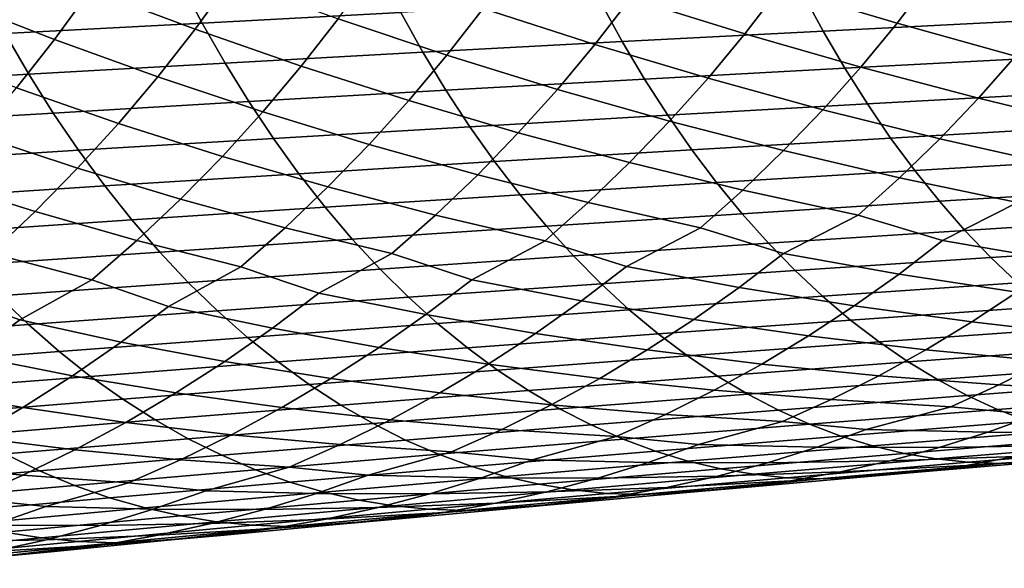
# Model space of a CAD drawing. Header units: metres. Extents: x -240 to 45, y -77 to 27.
# Tile 439 of 656: x -167 to -158, y -14 to -9. Entities that reach past the tile are written whole.
import ezdxf

# ---------------------------------------------------------------- set-up
doc = ezdxf.new("R2010")
doc.units = ezdxf.units.M
doc.layers.add('solid_102011X2', color=7, linetype='CONTINUOUS')

msp = doc.modelspace()

# ---------------------------------------------------------------- linework, layer by layer
at = {"layer": 'solid_102011X2'}
for points in [[(-166.453491, -8.183824, 321.513672), (-165.455536, -8.571734, 323.092072), (-165.789886, -9.035227, 323.238892), (-166.775024, -8.66473, 321.649933)], [(-159.972916, -8.205447, 328.669708), (-158.860168, -8.554279, 330.173431), (-159.185379, -8.980666, 330.33963), (-160.287033, -8.648979, 328.825439)], [(-167.747894, -8.272031, 320.05484), (-166.775024, -8.66473, 321.649933), (-167.114517, -9.133291, 321.794312), (-168.07428, -8.758159, 320.188751)], [(-161.374481, -8.296028, 327.304047), (-160.287033, -8.648979, 328.825439), (-160.617493, -9.080131, 328.989471), (-161.693588, -8.744496, 327.457672)], [(-162.755386, -8.387316, 325.919189), (-161.693588, -8.744496, 327.457672), (-162.029312, -9.180452, 327.619476), (-163.079544, -8.840757, 326.070618)], [(-164.05603, -8.494138, 352.380432), (-165.930054, -8.587946, 351.138153), (-165.724167, -8.97863, 350.862793), (-163.856125, -8.880544, 352.105255)], [(-164.115707, -8.47924, 324.515167), (-163.079544, -8.840757, 326.070618), (-163.420578, -9.281556, 326.230103), (-164.444946, -8.937692, 324.664337)], [(-165.930054, -8.587946, 351.138153), (-167.789612, -8.683172, 349.870911), (-167.577682, -9.078194, 349.595398), (-165.724167, -8.97863, 350.862793)], [(-165.455536, -8.571734, 323.092072), (-164.444946, -8.937692, 324.664337), (-164.791351, -9.383368, 324.821411), (-165.789886, -9.035227, 323.238892)], [(-160.077393, -8.689, 354.514191), (-159.881012, -9.053648, 354.227509), (-157.976883, -8.956347, 355.393524), (-158.167236, -8.595639, 355.679901)], [(-158.860168, -8.554279, 330.173431), (-157.733444, -8.882133, 331.669403), (-158.06929, -9.291061, 331.84552), (-159.185379, -8.980666, 330.33963)], [(-166.775024, -8.66473, 321.649933), (-165.789886, -9.035227, 323.238892), (-166.141693, -9.485811, 323.393494), (-167.114517, -9.133291, 321.794312)], [(-161.973785, -8.783984, 353.32251), (-161.771301, -9.152637, 353.035553), (-159.881012, -9.053648, 354.227509), (-160.077393, -8.689, 354.514191)], [(-160.287033, -8.648979, 328.825439), (-159.185379, -8.980666, 330.33963), (-159.526718, -9.39418, 330.513519), (-160.617493, -9.080131, 328.989471)], [(-168.07428, -8.758159, 320.188751), (-167.114517, -9.133291, 321.794312), (-167.471741, -9.588812, 321.946411), (-168.41893, -9.231814, 320.330688)], [(-163.856125, -8.880544, 352.105255), (-163.647476, -9.253263, 351.818085), (-161.771301, -9.152637, 353.035553), (-161.973785, -8.783984, 353.32251)], [(-161.693588, -8.744496, 327.457672), (-160.617493, -9.080131, 328.989471), (-160.964325, -9.498273, 329.161072), (-162.029312, -9.180452, 327.619476)], [(-163.856125, -8.880544, 352.105255), (-165.724167, -8.97863, 350.862793), (-165.509293, -9.355477, 350.575409), (-163.647476, -9.253263, 351.818085)], [(-163.079544, -8.840757, 326.070618), (-162.029312, -9.180452, 327.619476), (-162.381683, -9.603263, 327.788727), (-163.420578, -9.281556, 326.230103)], [(-165.724167, -8.97863, 350.862793), (-167.577682, -9.078194, 349.595398), (-167.356491, -9.459227, 349.307831), (-165.509293, -9.355477, 350.575409)], [(-164.444946, -8.937692, 324.664337), (-163.420578, -9.281556, 326.230103), (-163.778534, -9.709071, 326.396912), (-164.791351, -9.383368, 324.821411)], [(-159.881012, -9.053648, 354.227509), (-159.676712, -9.404333, 353.92926), (-157.778854, -9.303242, 355.095581), (-157.976883, -8.956347, 355.393524)], [(-159.185379, -8.980666, 330.33963), (-158.06929, -9.291061, 331.84552), (-158.419617, -9.686572, 332.030029), (-159.526718, -9.39418, 330.513519)], [(-167.577682, -9.078194, 349.595398), (-169.416489, -9.179188, 348.303284), (-169.188919, -9.564461, 348.015564), (-167.356491, -9.459227, 349.307831)], [(-165.789886, -9.035227, 323.238892), (-164.791351, -9.383368, 324.821411), (-165.154938, -9.81562, 324.985718), (-166.141693, -9.485811, 323.393494)], [(-161.771301, -9.152637, 353.035553), (-161.560654, -9.507176, 352.73703), (-159.676712, -9.404333, 353.92926), (-159.881012, -9.053648, 354.227509)], [(-160.617493, -9.080131, 328.989471), (-159.526718, -9.39418, 330.513519), (-159.882797, -9.794134, 330.695709), (-160.964325, -9.498273, 329.161072)], [(-167.114517, -9.133291, 321.794312), (-166.141693, -9.485811, 323.393494), (-166.510956, -9.922833, 323.555237), (-167.471741, -9.588812, 321.946411)], [(-163.647476, -9.253263, 351.818085), (-163.43042, -9.611717, 351.519318), (-161.560654, -9.507176, 352.73703), (-161.771301, -9.152637, 353.035553)], [(-165.509293, -9.355477, 350.575409), (-165.285751, -9.717902, 350.276398), (-163.43042, -9.611717, 351.519318), (-163.647476, -9.253263, 351.818085)], [(-162.029312, -9.180452, 327.619476), (-160.964325, -9.498273, 329.161072), (-161.326172, -9.902712, 329.340881), (-162.381683, -9.603263, 327.788727)], [(-167.356491, -9.459227, 349.307831), (-167.126389, -9.825678, 349.008636), (-165.285751, -9.717902, 350.276398), (-165.509293, -9.355477, 350.575409)], [(-163.420578, -9.281556, 326.230103), (-162.381683, -9.603263, 327.788727), (-162.749329, -10.012225, 327.966095), (-163.778534, -9.709071, 326.396912)], [(-159.676712, -9.404333, 353.92926), (-159.464783, -9.740507, 353.619904), (-157.573441, -9.635777, 354.78656), (-157.778854, -9.303242, 355.095581)], [(-158.06929, -9.291061, 331.84552), (-156.937073, -9.580107, 333.343292), (-157.29541, -9.957323, 333.5383), (-158.419617, -9.686572, 332.030029)], [(-164.791351, -9.383368, 324.821411), (-163.778534, -9.709071, 326.396912), (-164.152039, -10.122592, 326.571747), (-165.154938, -9.81562, 324.985718)], [(-161.560654, -9.507176, 352.73703), (-161.342163, -9.847048, 352.427399), (-159.464783, -9.740507, 353.619904), (-159.676712, -9.404333, 353.92926)], [(-159.526718, -9.39418, 330.513519), (-158.419617, -9.686572, 332.030029), (-158.78392, -10.06804, 332.222687), (-159.882797, -9.794134, 330.695709)], [(-167.356491, -9.459227, 349.307831), (-169.188919, -9.564461, 348.015564), (-168.952179, -9.934991, 347.716248), (-167.126389, -9.825678, 349.008636)], [(-166.141693, -9.485811, 323.393494), (-165.154938, -9.81562, 324.985718), (-165.534332, -10.233733, 325.157959), (-166.510956, -9.922833, 323.555237)], [(-163.43042, -9.611717, 351.519318), (-163.205276, -9.955343, 351.209381), (-161.342163, -9.847048, 352.427399), (-161.560654, -9.507176, 352.73703)], [(-160.964325, -9.498273, 329.161072), (-159.882797, -9.794134, 330.695709), (-160.253098, -10.179895, 330.885956), (-161.326172, -9.902712, 329.340881)], [(-167.471741, -9.588812, 321.946411), (-166.510956, -9.922833, 323.555237), (-166.896286, -10.345568, 323.724762), (-167.84668, -10.030631, 322.105469)], [(-165.285751, -9.717902, 350.276398), (-165.053879, -10.065337, 349.966278), (-163.205276, -9.955343, 351.209381), (-163.43042, -9.611717, 351.519318)], [(-162.381683, -9.603263, 327.788727), (-161.326172, -9.902712, 329.340881), (-161.702499, -10.292808, 329.528656), (-162.749329, -10.012225, 327.966095)], [(-159.464783, -9.740507, 353.619904), (-159.24559, -10.061662, 353.299896), (-157.360977, -9.953454, 354.466888), (-157.573441, -9.635777, 354.78656)], [(-167.126389, -9.825678, 349.008636), (-166.887711, -10.176973, 348.698303), (-165.053879, -10.065337, 349.966278), (-165.285751, -9.717902, 350.276398)], [(-163.778534, -9.709071, 326.396912), (-162.749329, -10.012225, 327.966095), (-163.131714, -10.406692, 328.151337), (-164.152039, -10.122592, 326.571747)], [(-158.419617, -9.686572, 332.030029), (-157.29541, -9.957323, 333.5383), (-157.666946, -10.32004, 333.741272), (-158.78392, -10.06804, 332.222687)], [(-165.154938, -9.81562, 324.985718), (-164.152039, -10.122592, 326.571747), (-164.540527, -10.521464, 326.754364), (-165.534332, -10.233733, 325.157959)], [(-161.342163, -9.847048, 352.427399), (-161.11615, -10.171738, 352.107086), (-159.24559, -10.061662, 353.299896), (-159.464783, -9.740507, 353.619904)], [(-159.882797, -9.794134, 330.695709), (-158.78392, -10.06804, 332.222687), (-159.161667, -10.434854, 332.423248), (-160.253098, -10.179895, 330.885956)], [(-168.952179, -9.934991, 347.716248), (-168.706604, -10.290196, 347.405792), (-166.887711, -10.176973, 348.698303), (-167.126389, -9.825678, 349.008636)], [(-163.205276, -9.955343, 351.209381), (-162.972397, -10.283623, 350.888824), (-161.11615, -10.171738, 352.107086), (-161.342163, -9.847048, 352.427399)], [(-161.326172, -9.902712, 329.340881), (-160.253098, -10.179895, 330.885956), (-160.637085, -10.550848, 331.084015), (-161.702499, -10.292808, 329.528656)], [(-166.510956, -9.922833, 323.555237), (-165.534332, -10.233733, 325.157959), (-165.928986, -10.637044, 325.33786), (-166.896286, -10.345568, 323.724762)], [(-165.053879, -10.065337, 349.966278), (-164.814041, -10.397258, 349.645477), (-162.972397, -10.283623, 350.888824), (-163.205276, -9.955343, 351.209381)], [(-159.24559, -10.061662, 353.299896), (-159.019455, -10.367295, 352.969788), (-157.1418, -10.255773, 354.137115), (-157.360977, -9.953454, 354.466888)], [(-167.84668, -10.030631, 322.105469), (-166.896286, -10.345568, 323.724762), (-167.297134, -10.753345, 323.901855), (-168.237961, -10.458014, 322.272247)], [(-166.887711, -10.176973, 348.698303), (-166.640839, -10.512583, 348.377319), (-164.814041, -10.397258, 349.645477), (-165.053879, -10.065337, 349.966278)], [(-162.749329, -10.012225, 327.966095), (-161.702499, -10.292808, 329.528656), (-162.092773, -10.667935, 329.724152), (-163.131714, -10.406692, 328.151337)], [(-161.11615, -10.171738, 352.107086), (-160.882996, -10.48074, 351.776642), (-159.019455, -10.367295, 352.969788), (-159.24559, -10.061662, 353.299896)], [(-158.78392, -10.06804, 332.222687), (-157.666946, -10.32004, 333.741272), (-158.051132, -10.66769, 333.951965), (-159.161667, -10.434854, 332.423248)], [(-168.706604, -10.290196, 347.405792), (-168.452591, -10.62954, 347.084625), (-166.640839, -10.512583, 348.377319), (-166.887711, -10.176973, 348.698303)], [(-164.152039, -10.122592, 326.571747), (-163.131714, -10.406692, 328.151337), (-163.52829, -10.786032, 328.344238), (-164.540527, -10.521464, 326.754364)], [(-162.972397, -10.283623, 350.888824), (-162.732132, -10.596043, 350.558105), (-160.882996, -10.48074, 351.776642), (-161.11615, -10.171738, 352.107086)], [(-160.253098, -10.179895, 330.885956), (-159.161667, -10.434854, 332.423248), (-159.552322, -10.78644, 332.631409), (-160.637085, -10.550848, 331.084015)], [(-165.534332, -10.233733, 325.157959), (-164.540527, -10.521464, 326.754364), (-164.943481, -10.905051, 326.94455), (-165.928986, -10.637044, 325.33786)], [(-164.814041, -10.397258, 349.645477), (-164.566605, -10.713144, 349.314514), (-162.732132, -10.596043, 350.558105), (-162.972397, -10.283623, 350.888824)], [(-159.019455, -10.367295, 352.969788), (-158.786728, -10.656928, 352.630005), (-156.916214, -10.54226, 353.797729), (-157.1418, -10.255773, 354.137115)], [(-166.896286, -10.345568, 323.724762), (-165.928986, -10.637044, 325.33786), (-166.338348, -11.024907, 325.525238), (-167.297134, -10.753345, 323.901855)], [(-161.702499, -10.292808, 329.528656), (-160.637085, -10.550848, 331.084015), (-161.034225, -10.906408, 331.289612), (-162.092773, -10.667935, 329.724152)], [(-160.882996, -10.48074, 351.776642), (-160.643036, -10.773566, 351.436554), (-158.786728, -10.656928, 352.630005), (-159.019455, -10.367295, 352.969788)], [(-168.237961, -10.458014, 322.272247), (-167.297134, -10.753345, 323.901855), (-167.712952, -11.145514, 324.086365), (-168.645035, -10.870286, 322.446503)], [(-166.640839, -10.512583, 348.377319), (-166.386139, -10.831982, 348.046143), (-164.566605, -10.713144, 349.314514), (-164.814041, -10.397258, 349.645477)], [(-163.131714, -10.406692, 328.151337), (-162.092773, -10.667935, 329.724152), (-162.496414, -11.027509, 329.927124), (-163.52829, -10.786032, 328.344238)], [(-159.161667, -10.434854, 332.423248), (-158.051132, -10.66769, 333.951965), (-158.757141, -11.024637, 333.901367), (-159.552322, -10.78644, 332.631409)], [(-168.452591, -10.62954, 347.084625), (-168.190536, -10.952495, 346.753326), (-166.386139, -10.831982, 348.046143), (-166.640839, -10.512583, 348.377319)], [(-164.540527, -10.521464, 326.754364), (-163.52829, -10.786032, 328.344238), (-163.938492, -11.149652, 328.544525), (-164.943481, -10.905051, 326.94455)], [(-162.732132, -10.596043, 350.558105), (-162.484863, -10.892112, 350.217743), (-160.643036, -10.773566, 351.436554), (-160.882996, -10.48074, 351.776642)], [(-160.637085, -10.550848, 331.084015), (-159.552322, -10.78644, 332.631409), (-160.253296, -11.146772, 332.580841), (-161.034225, -10.906408, 331.289612)], [(-158.786728, -10.656928, 352.630005), (-158.54776, -10.930124, 352.281128), (-156.684601, -10.812487, 353.449219), (-156.916214, -10.54226, 353.797729)], [(-165.928986, -10.637044, 325.33786), (-164.943481, -10.905051, 326.94455), (-165.360291, -11.272751, 327.142029), (-166.338348, -11.024907, 325.525238)], [(-164.566605, -10.713144, 349.314514), (-164.311935, -11.012501, 348.973877), (-162.484863, -10.892112, 350.217743), (-162.732132, -10.596043, 350.558105)], [(-166.386139, -10.831982, 348.046143), (-166.123993, -11.134668, 347.705322), (-164.311935, -11.012501, 348.973877), (-164.566605, -10.713144, 349.314514)], [(-162.092773, -10.667935, 329.724152), (-161.034225, -10.906408, 331.289612), (-161.730301, -11.270134, 331.239349), (-162.496414, -11.027509, 329.927124)], [(-160.643036, -10.773566, 351.436554), (-160.396652, -11.04978, 351.087341), (-158.54776, -10.930124, 352.281128), (-158.786728, -10.656928, 352.630005)], [(-158.051132, -10.66769, 333.951965), (-157.242279, -10.903816, 335.200409), (-157.645233, -11.216875, 335.427155), (-158.757141, -11.024637, 333.901367)], [(-168.190536, -10.952495, 346.753326), (-167.920822, -11.258551, 346.412323), (-166.123993, -11.134668, 347.705322), (-166.386139, -10.831982, 348.046143)], [(-167.297134, -10.753345, 323.901855), (-166.338348, -11.024907, 325.525238), (-166.761826, -11.396717, 325.719818), (-167.712952, -11.145514, 324.086365)], [(-163.52829, -10.786032, 328.344238), (-162.496414, -11.027509, 329.927124), (-163.187759, -11.394633, 329.877441), (-163.938492, -11.149652, 328.544525)], [(-162.484863, -10.892112, 350.217743), (-162.230972, -11.171386, 349.868225), (-160.396652, -11.04978, 351.087341), (-160.643036, -10.773566, 351.436554)], [(-159.552322, -10.78644, 332.631409), (-158.757141, -11.024637, 333.901367), (-159.166931, -11.341241, 334.125549), (-160.253296, -11.146772, 332.580841)], [(-158.54776, -10.930124, 352.281128), (-158.302933, -11.186455, 351.923706), (-156.447296, -11.066027, 353.092163), (-156.684601, -10.812487, 353.449219)], [(-164.943481, -10.905051, 326.94455), (-163.938492, -11.149652, 328.544525), (-164.625305, -11.520182, 328.495605), (-165.360291, -11.272751, 327.142029)], [(-164.311935, -11.012501, 348.973877), (-164.050461, -11.294877, 348.624115), (-162.230972, -11.171386, 349.868225), (-162.484863, -10.892112, 350.217743)], [(-161.034225, -10.906408, 331.289612), (-160.253296, -11.146772, 332.580841), (-160.669952, -11.46696, 332.802368), (-161.730301, -11.270134, 331.239349)], [(-160.396652, -11.04978, 351.087341), (-160.144211, -11.308944, 350.729584), (-158.302933, -11.186455, 351.923706), (-158.54776, -10.930124, 352.281128)], [(-166.338348, -11.024907, 325.525238), (-165.360291, -11.272751, 327.142029), (-166.042847, -11.64669, 327.094025), (-166.761826, -11.396717, 325.719818)], [(-166.123993, -11.134668, 347.705322), (-165.854843, -11.420187, 347.355347), (-164.050461, -11.294877, 348.624115), (-164.311935, -11.012501, 348.973877)], [(-158.757141, -11.024637, 333.901367), (-157.645233, -11.216875, 335.427155), (-158.058731, -11.513361, 335.66095), (-159.166931, -11.341241, 334.125549)], [(-162.496414, -11.027509, 329.927124), (-161.730301, -11.270134, 331.239349), (-162.153854, -11.59394, 331.45816), (-163.187759, -11.394633, 329.877441)], [(-162.230972, -11.171386, 349.868225), (-161.97084, -11.433426, 349.510132), (-160.144211, -11.308944, 350.729584), (-160.396652, -11.04978, 351.087341)], [(-158.302933, -11.186455, 351.923706), (-158.052612, -11.425515, 351.558228), (-156.204666, -11.30248, 352.727112), (-156.447296, -11.066027, 353.092163)], [(-167.712952, -11.145514, 324.086365), (-166.761826, -11.396717, 325.719818), (-167.440384, -11.774071, 325.672852), (-168.143127, -11.521462, 324.277985)], [(-167.920822, -11.258551, 346.412323), (-167.643906, -11.547248, 346.062164), (-165.854843, -11.420187, 347.355347), (-166.123993, -11.134668, 347.705322)], [(-163.938492, -11.149652, 328.544525), (-163.187759, -11.394633, 329.877441), (-163.618256, -11.722092, 330.093475), (-164.625305, -11.520182, 328.495605)], [(-164.050461, -11.294877, 348.624115), (-163.782547, -11.55983, 348.265747), (-161.97084, -11.433426, 349.510132), (-162.230972, -11.171386, 349.868225)], [(-160.253296, -11.146772, 332.580841), (-159.166931, -11.341241, 334.125549), (-159.587479, -11.641096, 334.356659), (-160.669952, -11.46696, 332.802368)], [(-160.144211, -11.308944, 350.729584), (-159.886108, -11.550652, 350.363739), (-158.052612, -11.425515, 351.558228), (-158.302933, -11.186455, 351.923706)], [(-165.360291, -11.272751, 327.142029), (-164.625305, -11.520182, 328.495605), (-165.06279, -11.851324, 328.708771), (-166.042847, -11.64669, 327.094025)], [(-165.854843, -11.420187, 347.355347), (-165.579071, -11.688089, 346.996765), (-163.782547, -11.55983, 348.265747), (-164.050461, -11.294877, 348.624115)], [(-161.730301, -11.270134, 331.239349), (-160.669952, -11.46696, 332.802368), (-161.09758, -11.770218, 333.030792), (-162.153854, -11.59394, 331.45816)], [(-163.187759, -11.394633, 329.877441), (-162.153854, -11.59394, 331.45816), (-162.588608, -11.900636, 331.683838), (-163.618256, -11.722092, 330.093475)], [(-161.97084, -11.433426, 349.510132), (-161.70488, -11.677817, 349.144012), (-159.886108, -11.550652, 350.363739), (-160.144211, -11.308944, 350.729584)], [(-159.166931, -11.341241, 334.125549), (-158.058731, -11.513361, 335.66095), (-158.482162, -11.792768, 335.901398), (-159.587479, -11.641096, 334.356659)], [(-167.643906, -11.547248, 346.062164), (-167.360168, -11.818133, 345.70343), (-165.579071, -11.688089, 346.996765), (-165.854843, -11.420187, 347.355347)], [(-166.761826, -11.396717, 325.719818), (-166.042847, -11.64669, 327.094025), (-166.487396, -11.981546, 327.30423), (-167.440384, -11.774071, 325.672852)], [(-163.782547, -11.55983, 348.265747), (-163.508636, -11.806941, 347.899353), (-161.70488, -11.677817, 349.144012), (-161.97084, -11.433426, 349.510132)], [(-160.669952, -11.46696, 332.802368), (-159.587479, -11.641096, 334.356659), (-160.018158, -11.923686, 334.594452), (-161.09758, -11.770218, 333.030792)], [(-159.886108, -11.550652, 350.363739), (-159.622742, -11.774542, 349.990479), (-157.79718, -11.64695, 351.185333), (-158.052612, -11.425515, 351.558228)], [(-169.417419, -11.675995, 344.744873), (-169.12561, -11.949893, 344.386017), (-167.360168, -11.818133, 345.70343), (-167.643906, -11.547248, 346.062164)], [(-168.143127, -11.521462, 324.277985), (-167.440384, -11.774071, 325.672852), (-167.892029, -12.112668, 325.880005), (-168.817917, -11.902234, 324.232208)], [(-165.579071, -11.688089, 346.996765), (-165.297104, -11.937952, 346.630127), (-163.508636, -11.806941, 347.899353), (-163.782547, -11.55983, 348.265747)], [(-164.625305, -11.520182, 328.495605), (-163.618256, -11.722092, 330.093475), (-164.06015, -12.032257, 330.316315), (-165.06279, -11.851324, 328.708771)], [(-161.70488, -11.677817, 349.144012), (-161.433487, -11.904197, 348.770386), (-159.622742, -11.774542, 349.990479), (-159.886108, -11.550652, 350.363739)], [(-158.058731, -11.513361, 335.66095), (-156.927933, -11.663363, 337.186188), (-157.353271, -11.922245, 337.435699), (-158.482162, -11.792768, 335.901398)], [(-166.042847, -11.64669, 327.094025), (-165.06279, -11.851324, 328.708771), (-165.511917, -12.164989, 328.92865), (-166.487396, -11.981546, 327.30423)], [(-162.153854, -11.59394, 331.45816), (-161.09758, -11.770218, 333.030792), (-161.535538, -12.056026, 333.265808), (-162.588608, -11.900636, 331.683838)], [(-159.587479, -11.641096, 334.356659), (-158.482162, -11.792768, 335.901398), (-158.914902, -12.054611, 336.148254), (-160.018158, -11.923686, 334.594452)], [(-159.622742, -11.774542, 349.990479), (-159.354523, -11.980258, 349.610291), (-157.537048, -11.850407, 350.805511), (-157.79718, -11.64695, 351.185333)], [(-167.360168, -11.818133, 345.70343), (-167.070053, -12.070778, 345.336609), (-165.297104, -11.937952, 346.630127), (-165.579071, -11.688089, 346.996765)], [(-163.618256, -11.722092, 330.093475), (-162.588608, -11.900636, 331.683838), (-163.03389, -12.189695, 331.916046), (-164.06015, -12.032257, 330.316315)], [(-163.508636, -11.806941, 347.899353), (-163.229126, -12.035842, 347.525452), (-161.433487, -11.904197, 348.770386), (-161.70488, -11.677817, 349.144012)], [(-169.12561, -11.949893, 344.386017), (-168.827255, -12.205348, 344.019104), (-167.070053, -12.070778, 345.336609), (-167.360168, -11.818133, 345.70343)], [(-167.440384, -11.774071, 325.672852), (-166.487396, -11.981546, 327.30423), (-166.943787, -12.298741, 327.521057), (-167.892029, -12.112668, 325.880005)], [(-165.06279, -11.851324, 328.708771), (-164.06015, -12.032257, 330.316315), (-164.512817, -12.324597, 330.545624), (-165.511917, -12.164989, 328.92865)], [(-165.297104, -11.937952, 346.630127), (-165.009399, -12.169403, 346.256012), (-163.229126, -12.035842, 347.525452), (-163.508636, -11.806941, 347.899353)], [(-161.09758, -11.770218, 333.030792), (-160.018158, -11.923686, 334.594452), (-160.458344, -12.188525, 334.838531), (-161.535538, -12.056026, 333.265808)], [(-161.433487, -11.904197, 348.770386), (-161.157089, -12.112205, 348.389893), (-159.354523, -11.980258, 349.610291), (-159.622742, -11.774542, 349.990479)], [(-159.354523, -11.980258, 349.610291), (-159.081848, -12.167477, 349.223816), (-157.272598, -12.035564, 350.419434), (-157.537048, -11.850407, 350.805511)], [(-158.482162, -11.792768, 335.901398), (-157.353271, -11.922245, 337.435699), (-157.787094, -12.163316, 337.691254), (-158.914902, -12.054611, 336.148254)], [(-167.070053, -12.070778, 345.336609), (-166.774033, -12.304807, 344.962311), (-165.009399, -12.169403, 346.256012), (-165.297104, -11.937952, 346.630127)], [(-163.229126, -12.035842, 347.525452), (-162.944473, -12.246169, 347.144653), (-161.157089, -12.112205, 348.389893), (-161.433487, -11.904197, 348.770386)], [(-162.588608, -11.900636, 331.683838), (-161.535538, -12.056026, 333.265808), (-161.9832, -12.323893, 333.507111), (-163.03389, -12.189695, 331.916046)], [(-160.018158, -11.923686, 334.594452), (-158.914902, -12.054611, 336.148254), (-159.356308, -12.29845, 336.401062), (-160.458344, -12.188525, 334.838531)], [(-166.487396, -11.981546, 327.30423), (-165.511917, -12.164989, 328.92865), (-165.972, -12.46064, 329.154968), (-166.943787, -12.298741, 327.521057)], [(-165.009399, -12.169403, 346.256012), (-164.71637, -12.382075, 345.874969), (-162.944473, -12.246169, 347.144653), (-163.229126, -12.035842, 347.525452)], [(-164.06015, -12.032257, 330.316315), (-163.03389, -12.189695, 331.916046), (-163.489075, -12.460618, 332.154449), (-164.512817, -12.324597, 330.545624)], [(-161.157089, -12.112205, 348.389893), (-160.876114, -12.301511, 348.003082), (-159.081848, -12.167477, 349.223816), (-159.354523, -11.980258, 349.610291)], [(-159.081848, -12.167477, 349.223816), (-158.805161, -12.335921, 348.831635), (-157.004257, -12.202149, 350.027618), (-157.272598, -12.035564, 350.419434)], [(-168.827255, -12.205348, 344.019104), (-168.522812, -12.441979, 343.644684), (-166.774033, -12.304807, 344.962311), (-167.070053, -12.070778, 345.336609)], [(-167.892029, -12.112668, 325.880005), (-166.943787, -12.298741, 327.521057), (-167.411362, -12.597729, 327.744293), (-168.355743, -12.433419, 326.093719)], [(-162.944473, -12.246169, 347.144653), (-162.65509, -12.437589, 346.757538), (-160.876114, -12.301511, 348.003082), (-161.157089, -12.112205, 348.389893)], [(-161.535538, -12.056026, 333.265808), (-160.458344, -12.188525, 334.838531), (-160.907364, -12.435165, 335.088593), (-161.9832, -12.323893, 333.507111)], [(-158.914902, -12.054611, 336.148254), (-157.787094, -12.163316, 337.691254), (-158.228928, -12.386156, 337.952332), (-159.356308, -12.29845, 336.401062)], [(-166.774033, -12.304807, 344.962311), (-166.472549, -12.519847, 344.581116), (-164.71637, -12.382075, 345.874969), (-165.009399, -12.169403, 346.256012)], [(-165.511917, -12.164989, 328.92865), (-164.512817, -12.324597, 330.545624), (-164.975555, -12.598607, 330.781067), (-165.972, -12.46064, 329.154968)], [(-163.03389, -12.189695, 331.916046), (-161.9832, -12.323893, 333.507111), (-162.43988, -12.573363, 333.754333), (-163.489075, -12.460618, 332.154449)], [(-160.458344, -12.188525, 334.838531), (-159.356308, -12.29845, 336.401062), (-159.805893, -12.523864, 336.659393), (-160.907364, -12.435165, 335.088593)], [(-160.876114, -12.301511, 348.003082), (-160.590988, -12.471838, 347.610535), (-158.805161, -12.335921, 348.831635), (-159.081848, -12.167477, 349.223816)], [(-158.805161, -12.335921, 348.831635), (-158.524872, -12.485319, 348.434326), (-156.732422, -12.349894, 349.630737), (-157.004257, -12.202149, 350.027618)], [(-157.787094, -12.163316, 337.691254), (-156.634232, -12.250154, 339.222443), (-157.075195, -12.45199, 339.491699), (-158.228928, -12.386156, 337.952332)], [(-168.522812, -12.441979, 343.644684), (-168.212769, -12.65941, 343.263367), (-166.472549, -12.519847, 344.581116), (-166.774033, -12.304807, 344.962311)], [(-166.943787, -12.298741, 327.521057), (-165.972, -12.46064, 329.154968), (-166.442383, -12.737763, 329.38739), (-167.411362, -12.597729, 327.744293)], [(-164.71637, -12.382075, 345.874969), (-164.418488, -12.57563, 345.48761), (-162.65509, -12.437589, 346.757538), (-162.944473, -12.246169, 347.144653)], [(-162.65509, -12.437589, 346.757538), (-162.361435, -12.609818, 346.364716), (-160.590988, -12.471838, 347.610535), (-160.876114, -12.301511, 348.003082)], [(-159.356308, -12.29845, 336.401062), (-158.228928, -12.386156, 337.952332), (-158.677765, -12.590334, 338.218842), (-159.805893, -12.523864, 336.659393)], [(-166.472549, -12.519847, 344.581116), (-166.166061, -12.715559, 344.193573), (-164.418488, -12.57563, 345.48761), (-164.71637, -12.382075, 345.874969)], [(-164.512817, -12.324597, 330.545624), (-163.489075, -12.460618, 332.154449), (-163.953461, -12.712948, 332.398743), (-164.975555, -12.598607, 330.781067)], [(-161.9832, -12.323893, 333.507111), (-160.907364, -12.435165, 335.088593), (-161.364746, -12.663178, 335.344116), (-162.43988, -12.573363, 333.754333)], [(-160.590988, -12.471838, 347.610535), (-160.302155, -12.622909, 347.212891), (-158.524872, -12.485319, 348.434326), (-158.805161, -12.335921, 348.831635)], [(-158.228928, -12.386156, 337.952332), (-157.075195, -12.45199, 339.491699), (-157.876114, -12.665582, 339.488953), (-158.677765, -12.590334, 338.218842)], [(-158.524872, -12.485319, 348.434326), (-158.241425, -12.615433, 348.032562), (-156.45752, -12.478562, 349.22937), (-156.732422, -12.349894, 349.630737)], [(-168.355743, -12.433419, 326.093719), (-167.411362, -12.597729, 327.744293), (-167.889435, -12.877995, 327.973541), (-168.830841, -12.735771, 326.313782)], [(-165.972, -12.46064, 329.154968), (-164.975555, -12.598607, 330.781067), (-165.447708, -12.853824, 331.022369), (-166.442383, -12.737763, 329.38739)], [(-164.418488, -12.57563, 345.48761), (-164.116211, -12.749784, 345.094543), (-162.361435, -12.609818, 346.364716), (-162.65509, -12.437589, 346.757538)], [(-163.489075, -12.460618, 332.154449), (-162.43988, -12.573363, 333.754333), (-162.90509, -12.804005, 334.006958), (-163.953461, -12.712948, 332.398743)], [(-162.361435, -12.609818, 346.364716), (-162.063965, -12.762582, 345.966766), (-160.302155, -12.622909, 347.212891), (-160.590988, -12.471838, 347.610535)], [(-160.907364, -12.435165, 335.088593), (-159.805893, -12.523864, 336.659393), (-160.262634, -12.730411, 336.923126), (-161.364746, -12.663178, 335.344116)], [(-160.302155, -12.622909, 347.212891), (-160.010056, -12.754485, 346.81073), (-158.241425, -12.615433, 348.032562), (-158.524872, -12.485319, 348.434326)], [(-158.241425, -12.615433, 348.032562), (-157.955246, -12.726075, 347.626892), (-156.179977, -12.58797, 348.824097), (-156.45752, -12.478562, 349.22937)], [(-168.212769, -12.65941, 343.263367), (-167.897568, -12.857295, 342.875702), (-166.166061, -12.715559, 344.193573), (-166.472549, -12.519847, 344.581116)], [(-167.411362, -12.597729, 327.744293), (-166.442383, -12.737763, 329.38739), (-166.922348, -12.995893, 329.62558), (-167.889435, -12.877995, 327.973541)], [(-166.166061, -12.715559, 344.193573), (-165.855057, -12.891653, 343.800293), (-164.116211, -12.749784, 345.094543), (-164.418488, -12.57563, 345.48761)], [(-164.975555, -12.598607, 330.781067), (-163.953461, -12.712948, 332.398743), (-164.426544, -12.946245, 332.648407), (-165.447708, -12.853824, 331.022369)], [(-162.43988, -12.573363, 333.754333), (-161.364746, -12.663178, 335.344116), (-161.829437, -12.872121, 335.60498), (-162.90509, -12.804005, 334.006958)], [(-159.805893, -12.523864, 336.659393), (-158.677765, -12.590334, 338.218842), (-159.474533, -12.805716, 338.215057), (-160.262634, -12.730411, 336.923126)], [(-158.677765, -12.590334, 338.218842), (-157.876114, -12.665582, 339.488953), (-158.33046, -12.829843, 339.767365), (-159.474533, -12.805716, 338.215057)], [(-164.116211, -12.749784, 345.094543), (-163.809998, -12.904254, 344.69632), (-162.063965, -12.762582, 345.966766), (-162.361435, -12.609818, 346.364716)], [(-162.063965, -12.762582, 345.966766), (-161.763123, -12.895634, 345.564301), (-160.010056, -12.754485, 346.81073), (-160.302155, -12.622909, 347.212891)], [(-161.364746, -12.663178, 335.344116), (-160.262634, -12.730411, 336.923126), (-161.05542, -12.947568, 336.918549), (-161.829437, -12.872121, 335.60498)], [(-160.010056, -12.754485, 346.81073), (-159.715149, -12.866375, 346.404724), (-157.955246, -12.726075, 347.626892), (-158.241425, -12.615433, 348.032562)], [(-157.876114, -12.665582, 339.488953), (-156.706772, -12.689625, 341.020905), (-157.15773, -12.832662, 341.306305), (-158.33046, -12.829843, 339.767365)], [(-167.897568, -12.857295, 342.875702), (-167.577713, -13.035344, 342.48233), (-165.855057, -12.891653, 343.800293), (-166.166061, -12.715559, 344.193573)], [(-166.442383, -12.737763, 329.38739), (-165.447708, -12.853824, 331.022369), (-165.928726, -13.089803, 331.268982), (-166.922348, -12.995893, 329.62558)], [(-165.855057, -12.891653, 343.800293), (-165.540009, -13.047845, 343.401917), (-163.809998, -12.904254, 344.69632), (-164.116211, -12.749784, 345.094543)], [(-163.953461, -12.712948, 332.398743), (-162.90509, -12.804005, 334.006958), (-163.377777, -13.015368, 334.264923), (-164.426544, -12.946245, 332.648407)], [(-163.809998, -12.904254, 344.69632), (-163.50032, -13.038795, 344.29361), (-161.763123, -12.895634, 345.564301), (-162.063965, -12.762582, 345.966766)], [(-161.763123, -12.895634, 345.564301), (-161.459396, -13.008783, 345.15799), (-159.715149, -12.866375, 346.404724), (-160.010056, -12.754485, 346.81073)], [(-160.262634, -12.730411, 336.923126), (-159.474533, -12.805716, 338.215057), (-159.936996, -12.971897, 338.490692), (-161.05542, -12.947568, 336.918549)], [(-159.715149, -12.866375, 346.404724), (-159.417892, -12.958394, 345.995453), (-157.666779, -12.817062, 347.217987), (-157.955246, -12.726075, 347.626892)], [(-167.889435, -12.877995, 327.973541), (-166.922348, -12.995893, 329.62558), (-167.411377, -13.234581, 329.869049), (-168.377289, -13.139063, 328.208557)], [(-165.447708, -12.853824, 331.022369), (-164.426544, -12.946245, 332.648407), (-164.907288, -13.160056, 332.903412), (-165.928726, -13.089803, 331.268982)], [(-162.90509, -12.804005, 334.006958), (-161.829437, -12.872121, 335.60498), (-162.618378, -13.091043, 335.599884), (-163.377777, -13.015368, 334.264923)], [(-161.829437, -12.872121, 335.60498), (-161.05542, -12.947568, 336.918549), (-161.526031, -13.115693, 337.191376), (-162.618378, -13.091043, 335.599884)], [(-161.459396, -13.008783, 345.15799), (-161.153244, -13.101843, 344.748383), (-159.417892, -12.958394, 345.995453), (-159.715149, -12.866375, 346.404724)], [(-159.474533, -12.805716, 338.215057), (-158.33046, -12.829843, 339.767365), (-158.789612, -12.974567, 340.050049), (-159.936996, -12.971897, 338.490692)], [(-159.417892, -12.958394, 345.995453), (-159.118729, -13.030394, 345.583557), (-157.37648, -12.888247, 346.806458), (-157.666779, -12.817062, 347.217987)], [(-158.33046, -12.829843, 339.767365), (-157.15773, -12.832662, 341.306305), (-157.61261, -12.9561, 341.595551), (-158.789612, -12.974567, 340.050049)], [(-167.577713, -13.035344, 342.48233), (-167.253693, -13.19327, 342.083801), (-165.540009, -13.047845, 343.401917), (-165.855057, -12.891653, 343.800293)], [(-165.540009, -13.047845, 343.401917), (-165.22139, -13.183886, 342.998993), (-163.50032, -13.038795, 344.29361), (-163.809998, -12.904254, 344.69632)], [(-164.426544, -12.946245, 332.648407), (-163.377777, -13.015368, 334.264923), (-164.16304, -13.236042, 334.259521), (-164.907288, -13.160056, 332.903412)], [(-163.50032, -13.038795, 344.29361), (-163.187683, -13.153214, 343.887024), (-161.459396, -13.008783, 345.15799), (-161.763123, -12.895634, 345.564301)], [(-161.05542, -12.947568, 336.918549), (-159.936996, -12.971897, 338.490692), (-160.404373, -13.11833, 338.770599), (-161.526031, -13.115693, 337.191376)], [(-161.153244, -13.101843, 344.748383), (-160.845123, -13.17466, 344.336182), (-159.118729, -13.030394, 345.583557), (-159.417892, -12.958394, 345.995453)], [(-158.789612, -12.974567, 340.050049), (-157.61261, -12.9561, 341.595551), (-158.070557, -13.059657, 341.888397), (-159.252792, -13.099477, 340.336578)], [(-159.118729, -13.030394, 345.583557), (-158.81813, -13.082274, 345.169678), (-157.084778, -12.939533, 346.392975), (-157.37648, -12.888247, 346.806458)], [(-158.81813, -13.082274, 345.169678), (-158.516571, -13.113944, 344.754456), (-156.792145, -12.970828, 345.978119), (-157.084778, -12.939533, 346.392975)], [(-158.516571, -13.113944, 344.754456), (-158.214493, -13.125346, 344.338531), (-156.499023, -12.982077, 345.562592), (-156.792145, -12.970828, 345.978119)], [(-169.283905, -13.180779, 341.14093), (-168.950806, -13.340447, 340.742371), (-167.253693, -13.19327, 342.083801), (-167.577713, -13.035344, 342.48233)], [(-166.922348, -12.995893, 329.62558), (-165.928726, -13.089803, 331.268982), (-166.417572, -13.306085, 331.520905), (-167.411377, -13.234581, 329.869049)], [(-167.253693, -13.19327, 342.083801), (-166.926025, -13.330819, 341.680786), (-165.22139, -13.183886, 342.998993), (-165.540009, -13.047845, 343.401917)], [(-165.22139, -13.183886, 342.998993), (-164.899704, -13.29958, 342.592224), (-163.187683, -13.153214, 343.887024), (-163.50032, -13.038795, 344.29361)], [(-163.377777, -13.015368, 334.264923), (-162.618378, -13.091043, 335.599884), (-163.097198, -13.261133, 335.869812), (-164.16304, -13.236042, 334.259521)], [(-163.187683, -13.153214, 343.887024), (-162.872528, -13.247318, 343.477173), (-161.153244, -13.101843, 344.748383), (-161.459396, -13.008783, 345.15799)], [(-160.845123, -13.17466, 344.336182), (-160.535538, -13.227137, 343.921967), (-158.81813, -13.082274, 345.169678), (-159.118729, -13.030394, 345.583557)], [(-159.936996, -12.971897, 338.490692), (-158.789612, -12.974567, 340.050049), (-159.252792, -13.099477, 340.336578), (-160.404373, -13.11833, 338.770599)], [(-159.252792, -13.099477, 340.336578), (-158.070557, -13.059657, 341.888397), (-158.530945, -13.143119, 342.184326), (-159.719131, -13.204289, 340.62674)], [(-158.530945, -13.143119, 342.184326), (-157.310898, -13.061843, 343.726105), (-157.765503, -13.104014, 344.029358), (-158.993057, -13.206308, 342.482849)], [(-158.070557, -13.059657, 341.888397), (-156.857285, -12.999453, 343.424957), (-157.310898, -13.061843, 343.726105), (-158.530945, -13.143119, 342.184326)], [(-157.765503, -13.104014, 344.029358), (-156.499023, -12.982077, 345.562592), (-158.214493, -13.125346, 344.338531)], [(-168.377289, -13.139063, 328.208557), (-167.411377, -13.234581, 329.869049), (-167.908417, -13.453358, 330.117737), (-168.874374, -13.380482, 328.448792)], [(-165.928726, -13.089803, 331.268982), (-164.907288, -13.160056, 332.903412), (-165.689056, -13.38247, 332.897949), (-166.417572, -13.306085, 331.520905)], [(-164.899704, -13.29958, 342.592224), (-164.575455, -13.394734, 342.182159), (-162.872528, -13.247318, 343.477173), (-163.187683, -13.153214, 343.887024)], [(-162.618378, -13.091043, 335.599884), (-161.526031, -13.115693, 337.191376), (-162.001694, -13.263854, 337.468445), (-163.097198, -13.261133, 335.869812)], [(-162.872528, -13.247318, 343.477173), (-162.555359, -13.320957, 343.064697), (-160.845123, -13.17466, 344.336182), (-161.153244, -13.101843, 344.748383)], [(-161.526031, -13.115693, 337.191376), (-160.404373, -13.11833, 338.770599), (-160.8759, -13.24473, 339.054382), (-162.001694, -13.263854, 337.468445)], [(-160.404373, -13.11833, 338.770599), (-159.252792, -13.099477, 340.336578), (-159.719131, -13.204289, 340.62674), (-160.8759, -13.24473, 339.054382)], [(-160.535538, -13.227137, 343.921967), (-160.224945, -13.259178, 343.506439), (-158.516571, -13.113944, 344.754456), (-158.81813, -13.082274, 345.169678)], [(-160.224945, -13.259178, 343.506439), (-159.913818, -13.270729, 343.090179), (-158.214493, -13.125346, 344.338531), (-158.516571, -13.113944, 344.754456)], [(-159.719131, -13.204289, 340.62674), (-158.530945, -13.143119, 342.184326), (-158.993057, -13.206308, 342.482849), (-160.187988, -13.288784, 340.919952)], [(-159.456207, -13.249057, 342.783478), (-158.214493, -13.125346, 344.338531), (-159.913818, -13.270729, 343.090179)], [(-158.993057, -13.206308, 342.482849), (-157.765503, -13.104014, 344.029358), (-158.214493, -13.125346, 344.338531), (-159.456207, -13.249057, 342.783478)], [(-168.950806, -13.340447, 340.742371), (-168.613953, -13.479512, 340.339325), (-166.926025, -13.330819, 341.680786), (-167.253693, -13.19327, 342.083801)], [(-167.411377, -13.234581, 329.869049), (-166.417572, -13.306085, 331.520905), (-167.19606, -13.530231, 331.515625), (-167.908417, -13.453358, 330.117737)], [(-166.926025, -13.330819, 341.680786), (-166.595184, -13.447795, 341.273895), (-164.899704, -13.29958, 342.592224), (-165.22139, -13.183886, 342.998993)], [(-164.907288, -13.160056, 332.903412), (-164.16304, -13.236042, 334.259521), (-164.650131, -13.40812, 334.52652), (-165.689056, -13.38247, 332.897949)], [(-164.16304, -13.236042, 334.259521), (-163.097198, -13.261133, 335.869812), (-163.581192, -13.411041, 336.144012), (-164.650131, -13.40812, 334.52652)], [(-164.575455, -13.394734, 342.182159), (-164.249115, -13.469195, 341.769501), (-162.555359, -13.320957, 343.064697), (-162.872528, -13.247318, 343.477173)], [(-162.555359, -13.320957, 343.064697), (-162.236664, -13.374029, 342.650238), (-160.535538, -13.227137, 343.921967), (-160.845123, -13.17466, 344.336182)], [(-162.001694, -13.263854, 337.468445), (-160.8759, -13.24473, 339.054382), (-161.350693, -13.350812, 339.341766), (-162.481613, -13.391763, 337.74939)], [(-162.236664, -13.374029, 342.650238), (-161.916946, -13.40644, 342.234406), (-160.224945, -13.259178, 343.506439), (-160.535538, -13.227137, 343.921967)], [(-160.8759, -13.24473, 339.054382), (-159.719131, -13.204289, 340.62674), (-160.187988, -13.288784, 340.919952), (-161.350693, -13.350812, 339.341766)], [(-160.658646, -13.352784, 341.215759), (-159.456207, -13.249057, 342.783478), (-159.913818, -13.270729, 343.090179), (-161.130417, -13.396114, 341.513763)], [(-160.187988, -13.288784, 340.919952), (-158.993057, -13.206308, 342.482849), (-159.456207, -13.249057, 342.783478), (-160.658646, -13.352784, 341.215759)], [(-168.613953, -13.479512, 340.339325), (-168.273849, -13.597773, 339.932373), (-166.595184, -13.447795, 341.273895), (-166.926025, -13.330819, 341.680786)], [(-166.417572, -13.306085, 331.520905), (-165.689056, -13.38247, 332.897949), (-166.184464, -13.556557, 333.161926), (-167.19606, -13.530231, 331.515625)], [(-166.595184, -13.447795, 341.273895), (-166.261719, -13.544002, 340.863708), (-164.575455, -13.394734, 342.182159), (-164.899704, -13.29958, 342.592224)], [(-164.249115, -13.469195, 341.769501), (-163.921219, -13.522861, 341.354828), (-162.236664, -13.374029, 342.650238), (-162.555359, -13.320957, 343.064697)], [(-163.097198, -13.261133, 335.869812), (-162.001694, -13.263854, 337.468445), (-162.481613, -13.391763, 337.74939), (-163.581192, -13.411041, 336.144012)], [(-161.916946, -13.40644, 342.234406), (-161.59668, -13.418131, 341.817902), (-159.913818, -13.270729, 343.090179), (-160.224945, -13.259178, 343.506439)], [(-161.350693, -13.350812, 339.341766), (-160.187988, -13.288784, 340.919952), (-160.658646, -13.352784, 341.215759), (-161.828079, -13.436353, 339.632233)], [(-161.130417, -13.396114, 341.513763), (-159.913818, -13.270729, 343.090179), (-161.59668, -13.418131, 341.817902)], [(-166.261719, -13.544002, 340.863708), (-165.926102, -13.619284, 340.450928), (-164.249115, -13.469195, 341.769501), (-164.575455, -13.394734, 342.182159)], [(-165.689056, -13.38247, 332.897949), (-164.650131, -13.40812, 334.52652), (-165.142517, -13.559795, 334.797729), (-166.184464, -13.556557, 333.161926)], [(-164.650131, -13.40812, 334.52652), (-163.581192, -13.411041, 336.144012), (-164.069565, -13.540476, 336.422058), (-165.142517, -13.559795, 334.797729)], [(-163.581192, -13.411041, 336.144012), (-162.481613, -13.391763, 337.74939), (-162.96489, -13.499129, 338.033936), (-164.069565, -13.540476, 336.422058)], [(-163.921219, -13.522861, 341.354828), (-163.59227, -13.555634, 340.938812), (-161.916946, -13.40644, 342.234406), (-162.236664, -13.374029, 342.650238)], [(-163.59227, -13.555634, 340.938812), (-163.262741, -13.567459, 340.522095), (-161.59668, -13.418131, 341.817902), (-161.916946, -13.40644, 342.234406)], [(-162.78775, -13.545094, 340.220551), (-161.59668, -13.418131, 341.817902), (-163.262741, -13.567459, 340.522095)], [(-162.481613, -13.391763, 337.74939), (-161.350693, -13.350812, 339.341766), (-161.828079, -13.436353, 339.632233), (-162.96489, -13.499129, 338.033936)], [(-162.307343, -13.501172, 339.925293), (-161.130417, -13.396114, 341.513763), (-161.59668, -13.418131, 341.817902), (-162.78775, -13.545094, 340.220551)], [(-161.828079, -13.436353, 339.632233), (-160.658646, -13.352784, 341.215759), (-161.130417, -13.396114, 341.513763), (-162.307343, -13.501172, 339.925293)], [(-167.908417, -13.453358, 330.117737), (-167.19606, -13.530231, 331.515625), (-167.699844, -13.706347, 331.776428), (-168.683838, -13.679226, 330.112793)], [(-168.273849, -13.597773, 339.932373), (-167.93103, -13.695032, 339.522156), (-166.261719, -13.544002, 340.863708), (-166.595184, -13.447795, 341.273895)], [(-165.926102, -13.619284, 340.450928), (-165.588882, -13.67354, 340.036133), (-163.921219, -13.522861, 341.354828), (-164.249115, -13.469195, 341.769501)], [(-165.588882, -13.67354, 340.036133), (-165.25058, -13.706671, 339.619995), (-163.59227, -13.555634, 340.938812), (-163.921219, -13.522861, 341.354828)], [(-164.069565, -13.540476, 336.422058), (-162.96489, -13.499129, 338.033936), (-163.450867, -13.585729, 338.321564), (-164.561401, -13.649144, 336.703705)], [(-163.450867, -13.585729, 338.321564), (-162.307343, -13.501172, 339.925293), (-162.78775, -13.545094, 340.220551), (-163.938782, -13.651378, 338.611847)], [(-162.96489, -13.499129, 338.033936), (-161.828079, -13.436353, 339.632233), (-162.307343, -13.501172, 339.925293), (-163.450867, -13.585729, 338.321564)], [(-167.93103, -13.695032, 339.522156), (-167.586029, -13.771134, 339.109344), (-165.926102, -13.619284, 340.450928), (-166.261719, -13.544002, 340.863708)], [(-167.19606, -13.530231, 331.515625), (-166.184464, -13.556557, 333.161926), (-166.685303, -13.71002, 333.430054), (-167.699844, -13.706347, 331.776428)], [(-167.586029, -13.771134, 339.109344), (-167.239365, -13.825974, 338.694519), (-165.588882, -13.67354, 340.036133), (-165.926102, -13.619284, 340.450928)], [(-166.184464, -13.556557, 333.161926), (-165.142517, -13.559795, 334.797729), (-165.639389, -13.690775, 335.072784), (-166.685303, -13.71002, 333.430054)], [(-165.142517, -13.559795, 334.797729), (-164.069565, -13.540476, 336.422058), (-164.561401, -13.649144, 336.703705), (-165.639389, -13.690775, 335.072784)], [(-165.25058, -13.706671, 339.619995), (-164.911697, -13.718618, 339.203156), (-163.262741, -13.567459, 340.522095), (-163.59227, -13.555634, 340.938812)], [(-164.561401, -13.649144, 336.703705), (-163.450867, -13.585729, 338.321564), (-163.938782, -13.651378, 338.611847), (-165.056, -13.736815, 336.988434)], [(-164.427917, -13.695897, 338.904297), (-163.262741, -13.567459, 340.522095), (-164.911697, -13.718618, 339.203156)], [(-163.938782, -13.651378, 338.611847), (-162.78775, -13.545094, 340.220551), (-163.262741, -13.567459, 340.522095), (-164.427917, -13.695897, 338.904297)], [(-167.699844, -13.706347, 331.776428), (-166.685303, -13.71002, 333.430054), (-167.19075, -13.842561, 333.702057), (-168.209213, -13.861617, 332.041412)], [(-167.239365, -13.825974, 338.694519), (-166.891586, -13.859454, 338.278351), (-165.25058, -13.706671, 339.619995), (-165.588882, -13.67354, 340.036133)], [(-166.685303, -13.71002, 333.430054), (-165.639389, -13.690775, 335.072784), (-166.139847, -13.800759, 335.35144), (-167.19075, -13.842561, 333.702057)], [(-166.891586, -13.859454, 338.278351), (-166.543213, -13.871515, 337.861481), (-164.911697, -13.718618, 339.203156), (-165.25058, -13.706671, 339.619995)], [(-165.639389, -13.690775, 335.072784), (-164.561401, -13.649144, 336.703705), (-165.056, -13.736815, 336.988434), (-166.139847, -13.800759, 335.35144)], [(-165.552643, -13.803306, 337.275818), (-164.427917, -13.695897, 338.904297), (-164.911697, -13.718618, 339.203156), (-166.050568, -13.848433, 337.565369)], [(-165.056, -13.736815, 336.988434), (-163.938782, -13.651378, 338.611847), (-164.427917, -13.695897, 338.904297), (-165.552643, -13.803306, 337.275818)], [(-169.228561, -13.924656, 337.745117), (-168.87233, -13.980074, 337.330383), (-167.239365, -13.825974, 338.694519), (-167.586029, -13.771134, 339.109344)], [(-167.19075, -13.842561, 333.702057), (-166.139847, -13.800759, 335.35144), (-166.643158, -13.889517, 335.633209), (-167.69989, -13.953877, 333.977631)], [(-166.643158, -13.889517, 335.633209), (-165.552643, -13.803306, 337.275818), (-166.050568, -13.848433, 337.565369), (-167.14859, -13.95686, 335.917603)], [(-166.139847, -13.800759, 335.35144), (-165.056, -13.736815, 336.988434), (-165.552643, -13.803306, 337.275818), (-166.643158, -13.889517, 335.633209)], [(-166.050568, -13.848433, 337.565369), (-164.911697, -13.718618, 339.203156), (-166.543213, -13.871515, 337.861481)], [(-168.87233, -13.980074, 337.330383), (-168.514938, -14.013894, 336.914276), (-166.891586, -13.859454, 338.278351), (-167.239365, -13.825974, 338.694519)], [(-168.209213, -13.861617, 332.041412), (-167.19075, -13.842561, 333.702057), (-167.69989, -13.953877, 333.977631), (-168.723312, -13.995738, 332.310242)], [(-168.514938, -14.013894, 336.914276), (-168.156952, -14.026056, 336.497467), (-166.543213, -13.871515, 337.861481), (-166.891586, -13.859454, 338.278351)], [(-167.69989, -13.953877, 333.977631), (-166.643158, -13.889517, 335.633209), (-167.14859, -13.95686, 335.917603), (-168.21199, -14.043736, 334.256287)], [(-167.655365, -14.002604, 336.204193), (-166.543213, -13.871515, 337.861481), (-168.156952, -14.026056, 336.497467)], [(-167.14859, -13.95686, 335.917603), (-166.050568, -13.848433, 337.565369), (-166.543213, -13.871515, 337.861481), (-167.655365, -14.002604, 336.204193)], [(-168.21199, -14.043736, 334.256287), (-167.14859, -13.95686, 335.917603), (-167.655365, -14.002604, 336.204193), (-168.726288, -14.111944, 334.537628)]]:
    msp.add_3dface(points, dxfattribs=at)

doc.saveas('drawing.dxf')
